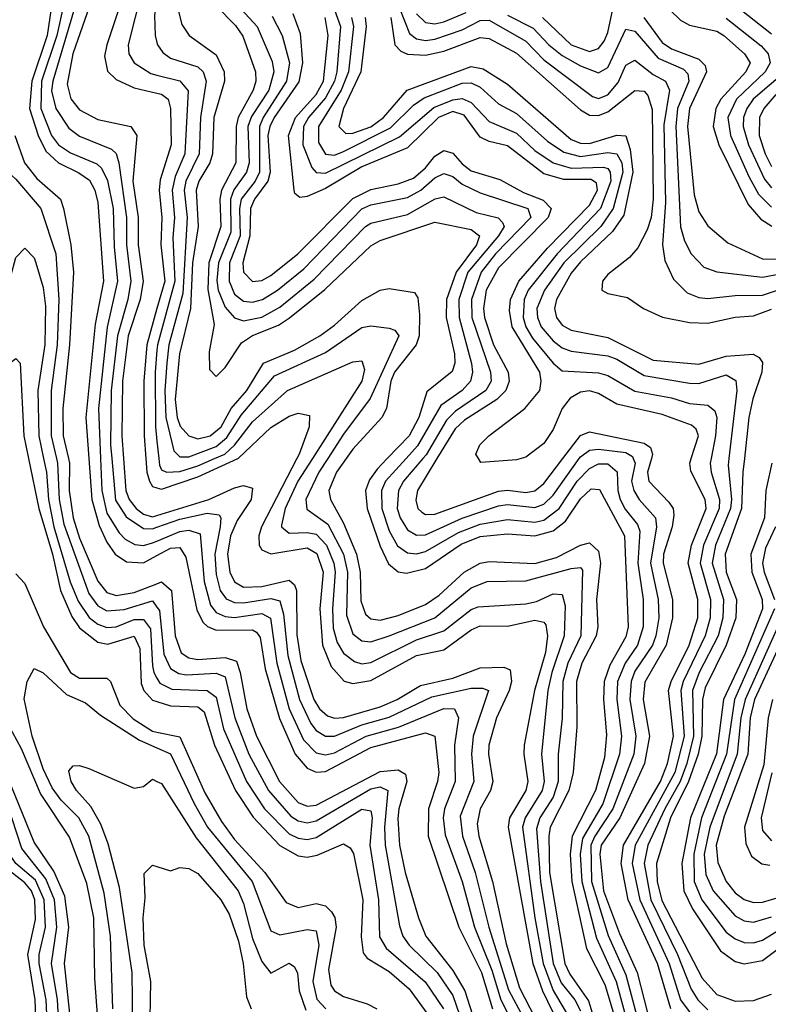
# Model space of a CAD drawing. Header units: inches. Extents: x 501365 to 657855, y 482276 to 547543.
# Tile 670 of 957: x 589698 to 591343, y 528800 to 530965. Entities that reach past the tile are written whole.
import ezdxf

# ---------------------------------------------------------------- set-up
doc = ezdxf.new("R2010")
doc.units = ezdxf.units.IN
doc.header["$MEASUREMENT"] = 0
for name, color, linetype in [('A5582', 7, 'Continuous'), ('A5583', 7, 'Continuous'), ('A5592', 7, 'Continuous'), ('A5593', 7, 'Continuous')]:
    doc.layers.add(name, color=color, linetype=linetype)

msp = doc.modelspace()

# ---------------------------------------------------------------- linework, layer by layer
at = {"layer": 'A5582', "color": 5}
for points, elevation in [([(589760.1, 528730), (589756.8, 528810), (589741.4, 528890), (589741.1, 528910), (589755, 528970), (589752.4, 529030), (589732.9, 529072.9), (589690.2, 529110), (589675.9, 529130), (589662, 529190), (589617.4, 529297.4), (589554.8, 529414.8), (589495, 529490), (589488.5, 529510), (589490.3, 529590), (589472.7, 529830), (589466.8, 529850), (589437.1, 529890), (589444.2, 529910), (589470, 529935.5), (589486.3, 529970), (589494.3, 530000)], 2760), ([(589787.9, 528692.1), (589781.7, 528810), (589767.9, 528890), (589780.3, 528970), (589775, 529030), (589756, 529076), (589702.9, 529142.9), (589680.8, 529210), (589639.5, 529310), (589570, 529435.6), (589530.7, 529490), (589521.9, 529510), (589520.4, 529810), (589515.2, 529850), (589489.1, 529890), (589488.8, 529910), (589512.1, 529950), (589518.5, 529970), (589525.1, 530000)], 2740), ([(589819.9, 528670), (589797, 528890), (589806.2, 528970), (589797.8, 529037.8), (589773.2, 529093.2), (589730, 529156.7), (589662.5, 529322.5), (589566.2, 529490), (589551.3, 529530), (589551.1, 529610), (589558, 529690), (589556.6, 529790), (589545.3, 529850), (589527.7, 529890), (589524.6, 529910), (589546.1, 529950), (589558.4, 530000)], 2720), ([(589717.8, 530000), (589740.4, 529890), (589770.5, 529790), (589787.8, 529710), (589813.1, 529653.1), (589830, 529627.9), (589870, 529596.6), (589892.1, 529592.1), (589950, 529609.4), (589962.2, 529582.2), (589965.3, 529505.3), (589970.9, 529490), (589990, 529469.2), (590000, 529466)], 2720), ([(589750.6, 530000), (589757, 529970), (589762, 529910), (589773.5, 529850), (589809.4, 529729.4), (589826.8, 529686.8), (589850.9, 529650.9), (589870, 529636.3), (589890, 529628.8), (589910, 529630), (589950, 529646.2), (589970, 529646.1), (589985.8, 529625.8), (589990, 529544.5), (589992.8, 529530), (590000, 529517.1)], 2740), ([(589779.2, 530000), (589781.5, 529990), (589785.3, 529910), (589795.6, 529855.6), (589850, 529703.3), (589870, 529676.5), (589890, 529665.5), (589928.1, 529668.1), (589990, 529687.6), (590000, 529673.6)], 2760), ([(589805.7, 530000), (589808.1, 529990), (589807.2, 529930), (589816.1, 529870), (589830, 529825.4), (589870, 529730.4), (589890, 529705.6), (589910, 529699), (589950, 529705.6), (590000, 529725)], 2780), ([(589850.3, 530000), (589856.7, 529910), (589872.7, 529852.7), (589890, 529816.1), (589908.4, 529790), (589933.2, 529773.2), (589970, 529770.8), (590000, 529787)], 2820), ([(589876.1, 530000), (589879, 529930), (589890, 529879.9), (589917.1, 529837.1), (589930, 529823.2), (589951.2, 529811.2), (589970, 529809), (589990, 529814.6), (590000, 529818.8)], 2840), ([(589900.7, 530000), (589908.6, 529908.6), (589932.3, 529872.3), (589970, 529846.6), (589990, 529845.5), (590000, 529849.1)], 2860), ([(589926.1, 530000), (589931.2, 529930), (589938.6, 529910), (589954.5, 529890), (589970, 529877.8), (589990, 529872.1), (590000, 529875.2)], 2880), ([(589975.4, 530000), (589977.7, 529970), (589983.4, 529950), (589990, 529938.8), (590000, 529935.7)], 2920), ([(589690, 529746.7), (589710, 529725.1), (589751, 529630), (589810, 529529.5), (589830, 529517.1), (589890, 529517.3), (589897.5, 529510), (589918.1, 529458.1), (589947.6, 529427.6), (589990, 529400.4), (590000, 529398.4)], 2680), ([(589902.9, 528790), (589897.8, 528950), (589884.2, 529044.2), (589850.5, 529170), (589828.5, 529210), (589789.3, 529249.3), (589770, 529276.1), (589750, 529318.2), (589725.8, 529390), (589708.5, 529471.5), (589715, 529510), (589730, 529538.7), (589750, 529528.7), (589801.1, 529481.1), (589842.9, 529462.9), (589876.1, 529436.1), (589961.2, 529381.3), (590000, 529364)], 2660), ([(589870, 528766.9), (589863.1, 528856.9), (589861.3, 528990), (589846.1, 529066.1), (589807.9, 529167.9), (589743.8, 529263.8), (589702.1, 529362.1), (589653.9, 529450)], 2680), ([(590000, 528494.3), (589944.6, 528510), (589929.5, 528530), (589968.1, 528570), (589982.4, 528590), (589987.2, 528610), (589958.8, 528658.8), (589947.8, 528690), (589945.8, 528870), (589917.3, 529057.3), (589892.8, 529152.8), (589876.5, 529196.5), (589854.9, 529234.9), (589823.3, 529270), (589811.6, 529290), (589806.2, 529313.8), (589815.7, 529324.3), (589830, 529325.3), (589850, 529318.4), (589950, 529275.4), (589970, 529279), (589990, 529295.2), (590000, 529290.4)], 2640), ([(589734.7, 528750), (589732.6, 528810), (589716.6, 528910), (589733.1, 528986.9), (589731.4, 529030), (589724, 529050), (589710, 529067.6), (589654.7, 529110)], 2780), ([(590000, 528688.8), (589995.6, 528695.6), (589984.5, 528730), (589986.7, 528850), (589971.5, 528930), (589969.7, 528990.3), (589974.2, 529034.3), (589971.9, 529088.1), (589990, 529106), (590000, 529102.9)], 2620)]:
    msp.add_lwpolyline(points, dxfattribs=dict(at, elevation=elevation))
at = {"layer": 'A5583', "color": 5}
for points, elevation in [([(590000, 531461.6), (589987.5, 531410), (589950.2, 531090), (589889.5, 530910), (589884.8, 530884.8), (589891.4, 530851.4), (589910, 530833.6), (589950, 530815.1), (590000, 530803.4)], 2920), ([(590000, 531225.5), (589982.2, 531090), (589936.7, 530910), (589938.1, 530890), (589950.1, 530870), (589986.7, 530846.7), (590000, 530843.3)], 2940), ([(589810.8, 531070), (589779.8, 530930), (589746.3, 530830), (589744.6, 530770), (589768.4, 530710), (589783.8, 530690), (589810, 530672), (589867.9, 530647.9), (589878.3, 530638.3), (589891.4, 530611.4), (589903.8, 530550), (589905.7, 530465.7), (589913.3, 530390), (589890.8, 530289.2), (589871.5, 530110), (589876.1, 530000)], 2840), ([(589770.6, 531010), (589758.4, 530930), (589725.2, 530830), (589719.7, 530770), (589738.9, 530710), (589756, 530676), (589783.6, 530650), (589828.5, 530628.5), (589852, 530612), (589863.7, 530590), (589870, 530563.2), (589882.3, 530390), (589864.3, 530295.7), (589843.9, 530090), (589850.3, 530000)], 2820), ([(589856.8, 531010), (589814.8, 530890), (589802.9, 530822.9), (589810.6, 530790.6), (589830, 530766.9), (589870, 530745.5), (589942.6, 530730), (589955.6, 530710), (589946.6, 530610), (589958.9, 530530), (589958.5, 530470), (589969.6, 530390), (589962.9, 530350), (589936.4, 530270), (589924.3, 530170), (589922.4, 530050), (589926.1, 530000)], 2880), ([(590000, 531015.4), (589994.4, 530974.4), (589996.2, 530930), (590000, 530914.9)], 2960), ([(589819, 530990), (589771.1, 530830), (589768.6, 530808.6), (589777.6, 530770), (589806.4, 530726.4), (589830, 530708.6), (589900.2, 530680.2), (589910.4, 530670.4), (589916.5, 530650), (589933.3, 530530), (589932.9, 530470), (589942.8, 530390), (589936.1, 530350), (589913.2, 530270), (589899, 530150), (589898, 530030), (589900.7, 530000)], 2860), ([(589687.9, 530710), (589708.7, 530650), (589736.1, 530616.1), (589787.7, 530570), (589794.3, 530550), (589810.7, 530470), (589816.4, 530410), (589807.5, 530250), (589793.4, 530110), (589794, 530050), (589805.7, 530000)], 2780), ([(589494.3, 530000), (589504, 530036), (589519.8, 530130), (589572.4, 530227.6), (589636.3, 530423.7), (589647.6, 530490), (589638.3, 530570), (589637.8, 530622.2), (589640.8, 530639.2), (589649, 530651), (589690, 530614), (589745, 530550), (589777.5, 530450), (589784.6, 530350), (589780.8, 530250), (589767.8, 530150), (589767.7, 530050), (589779.2, 530000)], 2760), ([(589525.1, 530000), (589550, 530112.2), (589602.8, 530210), (589679.2, 530400.8), (589690, 530442), (589710, 530462.8), (589730, 530441.1), (589734.1, 530430), (589750, 530375.8), (589754.9, 530334.9), (589753.5, 530250), (589738.1, 530150), (589740.1, 530050), (589750.6, 530000)], 2740), ([(590000, 530330), (589977.4, 530250), (589971.3, 530170), (589971.6, 530050), (589975.4, 530000)], 2920), ([(589558.4, 530000), (589570, 530047.1), (589588.3, 530091.7), (589670, 530205.4), (589690, 530219.7), (589699.3, 530210), (589707.5, 530050), (589717.8, 530000)], 2720), ([(590000, 530238.7), (589995.9, 530190), (589996.9, 530070), (590000, 530038.3)], 2940)]:
    msp.add_lwpolyline(points, dxfattribs=dict(at, elevation=elevation))
at = {"layer": 'A5592', "color": 5}
for points, elevation in [([(590000, 529935.7), (590010, 529932.6), (590090, 529960.1), (590177.3, 530000)], 2920), ([(590003.7, 530000), (590005.2, 529985.2), (590010, 529975.5), (590020.9, 529970), (590050, 529971.4), (590090, 529983.8), (590126.3, 530000)], 2940), ([(590307.2, 530000), (590229.9, 529850), (590223.9, 529830), (590224.3, 529810), (590230, 529799.4), (590250, 529790.9), (590330, 529803.5), (590351.3, 529791.3), (590365.3, 529750), (590357.8, 529670), (590363.6, 529590), (590382.8, 529542.8), (590411, 529511), (590430, 529505.6), (590470, 529511.9), (590570, 529567.3), (590630, 529579.6), (590690, 529623.2), (590710, 529632.2), (590770, 529631.8), (590830, 529644.6), (590850, 529640.5), (590854.5, 529634.5), (590857.8, 529610), (590853.6, 529573.6), (590828.9, 529490), (590806.7, 529370), (590805.5, 529350), (590814.4, 529290), (590810.2, 529270), (590774.2, 529210), (590771.3, 529190), (590825.9, 528890), (590847.1, 528830), (590880.3, 528760.3)], 2920), ([(590341.5, 530000), (590309.6, 529950), (590281.3, 529890), (590273.3, 529853.3), (590273.8, 529850), (590290, 529836.3), (590330, 529837.8), (590350, 529833.9), (590372, 529810), (590388.5, 529770), (590391.7, 529750), (590385.2, 529670), (590387.3, 529627.3), (590395.6, 529595.6), (590410, 529572), (590433.8, 529553.8), (590450, 529548.9), (590470, 529551.6), (590570, 529601.7), (590630, 529621), (590690, 529668.2), (590705.8, 529674.2), (590810, 529680.7), (590833.9, 529686.1), (590870, 529702.4), (590890, 529701.3), (590896.5, 529676.5), (590894.4, 529610), (590867.1, 529530), (590858.8, 529490), (590844.5, 529350), (590850.2, 529290), (590846.2, 529270), (590808.5, 529210), (590803.2, 529190), (590829.9, 528990.1), (590848, 528890), (590870, 528830.8), (590906.5, 528770)], 2940), ([(590375.2, 530000), (590355.8, 529970), (590326.9, 529910), (590329, 529889), (590375.6, 529855.6), (590410, 529790), (590418.2, 529750), (590416.1, 529656.1), (590430, 529614.5), (590450, 529599.1), (590470, 529597.3), (590510, 529610.4), (590610, 529650), (590690, 529715.7), (590725, 529730), (590810, 529731), (590910, 529758.1), (590930, 529760.8), (590934.5, 529754.5), (590931.2, 529610), (590902.7, 529550), (590891.2, 529510), (590890, 529429.5), (590880.9, 529350), (590881.6, 529290), (590870, 529255.3), (590841.3, 529210), (590833.7, 529186.3), (590842.2, 529070), (590870.6, 528890), (590887.7, 528847.7), (590917.6, 528810), (590930, 528785.9)], 2960), ([(590415.2, 530000), (590394, 529970), (590377.3, 529930), (590381.1, 529910), (590410, 529857.9), (590438.1, 529790), (590446.1, 529750), (590447.6, 529687.6), (590458.2, 529658.2), (590470, 529647.4), (590490, 529644.7), (590530, 529655.1), (590590, 529679.5), (590620.1, 529699.9), (590674.4, 529750), (590710, 529770.4), (590730, 529773.6), (590830, 529769.5), (590877.5, 529782.4), (590930, 529809.7), (590950, 529814.8), (590970, 529796.7), (590973.9, 529770), (590965.5, 529690), (590968.5, 529630), (590964.8, 529610), (590932.9, 529550), (590921.2, 529510), (590922.4, 529410), (590914.4, 529310), (590904.8, 529270), (590864, 529190), (590860.4, 529170), (590862.5, 529090), (590895.9, 528890), (590906.6, 528866.6), (590947.8, 528807.7), (590977.8, 528710)], 2980), ([(590505.9, 530000), (590483.4, 529976.6), (590466.7, 529953.3), (590458.3, 529930), (590461.8, 529890), (590490, 529807.6), (590508.5, 529768.5), (590530, 529751.1), (590548, 529748), (590590, 529758.2), (590668.1, 529811.9), (590710, 529828.4), (590770, 529834.4), (590830, 529829.9), (590870, 529841.2), (590897.3, 529862.7), (590930, 529911.8), (590953.7, 529933.7), (590972.2, 529932.2), (591026.9, 529830), (591035, 529630), (591030, 529608), (590994.4, 529545.6), (590982, 529510), (590980.6, 529470), (590987.1, 529392.9), (590983.1, 529343.1), (590963.1, 529270), (590912.2, 529170), (590907.4, 529130), (590911, 529070), (590943.2, 528923.2), (590983.8, 528843.8), (591024.3, 528710)], 3020), ([(590547.1, 530000), (590502, 529950), (590493.4, 529930), (590493.8, 529890), (590510, 529841.5), (590528.3, 529808.3), (590550, 529793.1), (590570, 529790.8), (590590, 529795.6), (590662.5, 529837.5), (590710, 529855.5), (590770, 529866.2), (590830, 529860.4), (590850, 529864.7), (590883.5, 529890), (590922.9, 529950), (590950, 529978.4), (590970, 529988.2), (590990, 529988.2), (591010.6, 529970.6), (591012, 529930), (591017.3, 529910), (591028.5, 529888.5), (591055.2, 529855.2), (591060.3, 529840.3), (591055.9, 529770), (591068, 529690), (591068.2, 529630), (591055.3, 529590), (591028.4, 529550), (591011.8, 529510), (591009.9, 529470), (591020, 529390), (591016.2, 529350), (590979, 529241), (590935, 529165), (590929.7, 529130), (590933, 529070), (590965.8, 528945.7), (591008.4, 528850), (591043.3, 528723.3)], 3040), ([(590584.2, 530000), (590541.2, 529950), (590530.2, 529930), (590527.8, 529890), (590534, 529870), (590550, 529843.7), (590570, 529831.7), (590590, 529832.2), (590670, 529869.2), (590750, 529896.2), (590770, 529898.7), (590830, 529892.3), (590850, 529899.9), (590870, 529919.7), (590927.1, 530000)], 3060), ([(590614.8, 530000), (590572, 529930), (590568.6, 529908.6), (590573.2, 529890), (590582, 529882), (590590, 529876.9), (590610, 529877.6), (590750, 529928), (590770, 529930.3), (590810, 529925.6), (590830, 529928.9), (590850, 529944.9), (590891.7, 530000)], 3080), ([(590799.6, 530000), (590790, 529997.4), (590711.7, 529991.7), (590706.5, 530000)], 3120), ([(591046.3, 530000), (591050.2, 529990), (591042.2, 529950), (591047.1, 529930), (591058.9, 529910), (591094.8, 529870), (591097.2, 529850), (591083.8, 529770), (591101.1, 529690), (591102.4, 529650), (591096, 529610), (591088.2, 529590), (591050, 529532.4), (591041.4, 529510), (591038.9, 529470), (591052.2, 529390), (591047.7, 529350), (591001.6, 529230), (590961.7, 529170), (590953.2, 529150), (590954.8, 529070), (590991.3, 528951.3), (591030, 528864.8), (591065.6, 528730)], 3060), ([(591086, 530000), (591077.4, 529970), (591080.3, 529950), (591124.2, 529904.2), (591133.5, 529890), (591135.6, 529875.6), (591131.8, 529850), (591112.4, 529790), (591111.6, 529770), (591132.4, 529690), (591132.7, 529650), (591118.6, 529590), (591071.3, 529508.7), (591068.1, 529470), (591081.8, 529390), (591071, 529330), (591016.7, 529210), (590976, 529150), (590973, 529130), (590980.9, 529050), (591015.7, 528955.7), (591054.9, 528870), (591085.6, 528750)], 3080), ([(591128.6, 528790), (591099.4, 528890), (591034.9, 529030), (591019.8, 529110), (591025, 529150), (591105.9, 529290), (591121.1, 529330), (591134.8, 529390), (591123.8, 529490), (591129.2, 529510), (591169.2, 529590), (591188.2, 529650), (591188, 529690), (591166.7, 529770), (591173.8, 529810), (591206.3, 529890), (591204.4, 529910), (591172.6, 529972.6), (591170.5, 529990), (591173.7, 530000)], 3120), ([(591217.4, 530000), (591215.5, 529990), (591217.2, 529970), (591235.7, 529910), (591234.8, 529890), (591200.8, 529810), (591193.2, 529770), (591215.7, 529690), (591215.4, 529650), (591204.1, 529610), (591155.6, 529510), (591150.4, 529490), (591157.9, 529390), (591137.5, 529310), (591050.6, 529150), (591044, 529110), (591060.8, 529030), (591125, 528890), (591149.8, 528809.8), (591190, 528755.5)], 3140), ([(591256.1, 530000), (591254.4, 529985.6), (591261.9, 529910), (591259.8, 529890), (591227, 529810), (591219.8, 529770), (591244.2, 529690), (591243.1, 529650), (591232.4, 529610), (591190.7, 529530), (591176.6, 529490), (591178.2, 529390), (591163.9, 529330), (591149.4, 529290), (591115.4, 529230), (591077.9, 529150), (591069.8, 529110), (591084.6, 529030), (591143.5, 528910), (591173.3, 528833.3), (591188.1, 528810), (591210, 528788)], 3160), ([(591290.4, 530000), (591287.1, 529970), (591283.8, 529890), (591248, 529790), (591250.6, 529750), (591272.7, 529690), (591271.5, 529650), (591250.1, 529589.9), (591203.9, 529496.1), (591198.5, 529470), (591197.2, 529390), (591188.7, 529350), (591167.4, 529290), (591127.9, 529210), (591097.5, 529110), (591098.9, 529070), (591108.6, 529028.6), (591197.8, 528857.8), (591230, 528821.8), (591270, 528806.8), (591310, 528808.7), (591350, 528822.8)], 3180), ([(591350.7, 529990), (591337.5, 529930), (591334.6, 529870), (591304.6, 529790), (591306.5, 529750), (591329.3, 529690), (591329.9, 529670), (591291, 529570), (591244.6, 529470), (591228.9, 529351.1), (591171.9, 529210), (591153.2, 529110), (591157.5, 529050), (591176.1, 529010), (591237.7, 528917.7), (591270, 528894.1), (591290, 528889.4), (591330, 528896.3), (591406.1, 528953.9)], 3220), ([(590000, 529875.2), (590113.5, 529910), (590170, 529935.4), (590190, 529940.7), (590210, 529934.8), (590207, 529910), (590176, 529864), (590161.7, 529830), (590154.7, 529790), (590160.1, 529750), (590170, 529729.2), (590190, 529717.3), (590230, 529718.7), (590290, 529732.7), (590302.3, 529722.3), (590306.6, 529710), (590307.3, 529612.7), (590315.8, 529555.8), (590344.7, 529470), (590357.3, 529450), (590374.7, 529434.7), (590390, 529429), (590410, 529430.6), (590490, 529454.4), (590527.7, 529470), (590579, 529501), (590650, 529517.5), (590710, 529539.9), (590761.7, 529541.7), (590775.6, 529535.6), (590778.9, 529510), (590773.6, 529490), (590745.9, 529430), (590729.3, 529370), (590728.2, 529350), (590737.7, 529290), (590732.5, 529270), (590709.8, 529230), (590703.2, 529196.8), (590707.1, 529170), (590736.9, 529070), (590766.7, 528933.3), (590796.6, 528836.6), (590830.8, 528770)], 2880), ([(590000, 529849.1), (590050, 529867), (590110, 529880), (590136.2, 529876.1), (590140.3, 529870), (590138.6, 529850), (590127, 529790), (590130, 529745.4), (590139.1, 529710), (590151.9, 529691.9), (590170, 529683.8), (590190, 529682.6), (590250, 529692.5), (590270, 529687), (590277.6, 529657.6), (590287.1, 529567.1), (590313.1, 529470), (590337.9, 529417.9), (590350, 529402.2), (590370, 529390), (590390, 529389.5), (590450, 529414.8), (590510, 529431.2), (590603.7, 529476.3), (590690, 529495.5), (590715.1, 529495.1), (590728.5, 529490), (590694.7, 529390), (590690.8, 529350), (590695.9, 529290), (590666.2, 529213.8), (590671.3, 529170), (590699, 529090), (590728.6, 528970), (590772.3, 528832.3), (590816.1, 528750)], 2860), ([(590000, 529818.8), (590050, 529839.7), (590070, 529842.6), (590094.5, 529834.5), (590103.9, 529730), (590117.5, 529677.6), (590130, 529661.9), (590150, 529652.6), (590170.6, 529650.6), (590230, 529659.4), (590249.2, 529649.2), (590263.1, 529550), (590290.6, 529450), (590321.8, 529381.8), (590350, 529352.9), (590370, 529348.9), (590390, 529352.9), (590459.2, 529390), (590530.8, 529409.2), (590630, 529450.9), (590653.5, 529450), (590662.6, 529430), (590653.6, 529370), (590655.2, 529290), (590631.5, 529230), (590628.5, 529210), (590632.8, 529172.8), (590670.2, 529070.2), (590697.1, 528970), (590735.3, 528875.3), (590755.3, 528810), (590796.6, 528730)], 2840), ([(591358.7, 529850), (591336.9, 529803.1), (591330.4, 529770), (591333.7, 529750), (591356.6, 529690)], 3240), ([(590000, 529787), (590030, 529803.2), (590050, 529804.4), (590063.1, 529783.1), (590087.4, 529667.4), (590100.7, 529640.7), (590110.6, 529630.6), (590130, 529623), (590210, 529623.7), (590218.4, 529618.4), (590226.8, 529606.8), (590237.4, 529537.4), (590268.9, 529428.9), (590303.8, 529350), (590330, 529319.1), (590350, 529310.6), (590370, 529311.8), (590470, 529364.6), (590590, 529397.4), (590610, 529390), (590618.8, 529310), (590616.5, 529290), (590596.2, 529230), (590595.6, 529170), (590662.9, 528970), (590713, 528870), (590737.3, 528790)], 2820), ([(590000, 529725), (590010, 529728.9), (590031.6, 529710), (590039.6, 529610), (590053.3, 529573.3), (590070, 529562.3), (590090, 529558.2), (590150, 529562.9), (590174.5, 529554.5), (590183, 529530), (590197.6, 529450), (590218.7, 529390), (590268.8, 529290), (590310, 529243.6), (590330, 529235.9), (590350, 529238), (590490, 529311.8), (590530, 529315.6), (590546.1, 529306.1), (590549, 529290), (590530.9, 529230), (590528.8, 529208.8), (590532.7, 529150), (590545.1, 529090), (590574.1, 528990), (590590.7, 528950), (590650, 528874.6), (590676.1, 528830), (590720.9, 528690)], 2780), ([(590000, 529673.6), (590005.7, 529665.7), (590015.2, 529570), (590030, 529538.6), (590047.8, 529527.8), (590064.7, 529524.7), (590130, 529528.3), (590150, 529520.1), (590170.8, 529430), (590202, 529350), (590245.1, 529270), (590293.8, 529213.8), (590310, 529203.6), (590330, 529199.5), (590350, 529203.5), (590470, 529273.7), (590490, 529278.7), (590506.9, 529270), (590500.1, 529190), (590501.2, 529150), (590532.4, 528972.4), (590540.2, 528950), (590553.6, 528930), (590615.2, 528870), (590650, 528819.5), (590694.4, 528690)], 2760), ([(591356.3, 529670), (591268.8, 529470), (591251.2, 529350), (591196.4, 529210), (591179.6, 529130), (591180.2, 529070), (591197.1, 529030), (591250, 528959), (591270, 528943.8), (591290, 528936.3), (591310, 528935.3), (591330, 528941.3), (591390, 528978.8)], 3240), ([(591381, 529670), (591291.8, 529470), (591282.2, 529430), (591274.6, 529350), (591214.4, 529190), (591202.2, 529130), (591205.3, 529085.3), (591221.8, 529050), (591270, 528994.4), (591290, 528983.9), (591310, 528980.7), (591350, 528992.7)], 3260), ([(591404.5, 529670), (591312.8, 529470), (591303, 529430), (591297.8, 529350), (591246.2, 529213.8), (591228.4, 529150), (591231.9, 529111.9), (591250, 529070), (591270, 529045.2), (591290, 529030.5), (591310, 529024.2), (591330, 529024.9), (591370, 529036.2)], 3280), ([(590000, 529517.1), (590006.2, 529506.2), (590032.7, 529492.7), (590110, 529489.8), (590130, 529475.7), (590145.9, 529405.9), (590196.3, 529290), (590236.4, 529230), (590290, 529175), (590310, 529165.3), (590330, 529162.5), (590350, 529166.7), (590450, 529229.2), (590470, 529225.6), (590472.7, 529210), (590467.6, 529150), (590486.3, 529030), (590488.9, 528948.9), (590503.6, 528923.6), (590589.2, 528849.3), (590629.1, 528790)], 2740), ([(590000, 529466), (590030, 529456.3), (590090, 529454.4), (590103.4, 529443.4), (590126.6, 529370), (590172.6, 529270), (590211.5, 529211.5), (590270, 529149.2), (590310, 529126.5), (590330, 529123.6), (590351.9, 529128.1), (590410, 529153.2), (590424.5, 529144.5), (590431.5, 529131.5), (590452.1, 529030), (590448.3, 528948.3), (590453.1, 528913.1), (590462, 528902), (590510, 528872), (590554.1, 528834.1), (590604.3, 528764.3)], 2720), ([(591351.8, 529470), (591342.5, 529430), (591333.2, 529326.8), (591290.9, 529190), (591293.7, 529153.7), (591306.2, 529126.2), (591328.7, 529108.7), (591346.4, 529106.4)], 3320), ([(590000, 529398.4), (590050, 529388.3), (590105.4, 529265.4), (590141.9, 529201.9), (590170, 529162.9), (590236.9, 529090), (590284, 529024), (590310, 529013.1), (590350, 529021.8), (590370, 529016.4), (590383.3, 529003.3), (590390.9, 528990.9), (590393.6, 528970), (590376.9, 528876.9), (590382.2, 528842.2), (590390, 528830), (590410, 528817.4), (590461.6, 528801.6), (590482.8, 528790)], 2680), ([(590000, 529364), (590030, 529350.6), (590081.4, 529241.4), (590111, 529190), (590209, 529070), (590250, 528961.8), (590270, 528952.7), (590330, 528964.7), (590350, 528961.5), (590355.5, 528930), (590342.3, 528850), (590351.4, 528811.4), (590370.8, 528790)], 2660), ([(590000, 529290.4), (590010, 529285.5), (590085.9, 529165.9), (590178.4, 529050), (590190, 529022), (590210, 528945), (590230, 528894.3), (590250, 528868.8), (590290, 528890.5), (590302.4, 528882.4), (590308.4, 528868.4), (590312.3, 528830), (590327.1, 528787.1)], 2640), ([(591350.9, 529309.1), (591327.1, 529210), (591330, 529182.6), (591350, 529159.9)], 3340), ([(590000, 529102.9), (590030, 529093.7), (590050, 529100.9), (590070, 529098.9), (590090, 529087.6), (590140.4, 529030), (590158.4, 528998.4), (590179.1, 528939.1), (590189.2, 528890), (590196.6, 528816.6), (590207.2, 528790)], 2620)]:
    msp.add_lwpolyline(points, dxfattribs=dict(at, elevation=elevation))
at = {"layer": 'A5593', "color": 5}
for points, elevation in [([(590367.1, 531050), (590403.3, 530950), (590395.3, 530850), (590390, 530830), (590370, 530793.3), (590332.8, 530750), (590322.1, 530730), (590320.6, 530690), (590339.8, 530639.8), (590350, 530629.3), (590370, 530627.8), (590532.6, 530707.4), (590607.9, 530772.1), (590650, 530788.9), (590670, 530791.8), (590690, 530783.1), (590730, 530741.3), (590790, 530715.7), (590830, 530677), (590870, 530650.2), (590910, 530638.5), (590981, 530641), (590990, 530638.1), (590995.8, 530630), (590996.7, 530610), (590974.1, 530550), (590878.8, 530450), (590815.6, 530370), (590806.9, 530350), (590804.2, 530310), (590809.9, 530290), (590824.8, 530264.8), (590870, 530210.1), (590890, 530192.7), (590970, 530188.3), (590990, 530182.4), (591050, 530148.3), (591130, 530133.7), (591170, 530121.2), (591210, 530117.4), (591225.3, 530105.3), (591229.5, 530090), (591227.1, 530050), (591217.4, 530000)], 3140), ([(590150, 531026.6), (590219.8, 530950), (590252.9, 530872.9), (590257, 530850), (590245.5, 530810), (590207.6, 530752.4), (590199.9, 530730), (590202.1, 530650), (590196.7, 530630), (590168.8, 530591.2), (590161.1, 530570), (590162.1, 530497.9), (590135.2, 530430), (590131.4, 530391.4), (590134.1, 530370), (590150, 530332.6), (590170, 530309.4), (590190, 530302.5), (590230, 530311.1), (590270, 530332.9), (590345.3, 530394.7), (590458.3, 530510), (590470, 530517.3), (590550, 530536.8), (590611.3, 530571.3), (590630, 530575.1), (590701.1, 530541.1), (590749.6, 530529.6), (590759.1, 530519.1), (590762.3, 530510), (590750, 530490), (590682.9, 530410), (590663.1, 530350), (590663.8, 530310), (590690.9, 530209.1), (590693.1, 530190), (590688.5, 530170), (590670.4, 530150), (590623.2, 530116.8), (590572.2, 530027.8), (590547.1, 530000)], 3040), ([(590040.6, 531010), (590054.5, 530954.5), (590070.9, 530930), (590130, 530887.7), (590147.6, 530850), (590148, 530830), (590125.1, 530750), (590121.6, 530670), (590115.9, 530650), (590091.6, 530610), (590086.3, 530590), (590090.5, 530510), (590077.7, 530430), (590073.9, 530330), (590049.1, 530230), (590040.1, 530130), (590044, 530090), (590051.2, 530071.2), (590070, 530050), (590090, 530043.5), (590116.6, 530050), (590141.2, 530070), (590163, 530110), (590197.3, 530150), (590234, 530210), (590301.7, 530238.3), (590357.8, 530270), (590390, 530293), (590450, 530347.6), (590490, 530370.4), (590510, 530373.8), (590565.5, 530365.5), (590573, 530353.1), (590576.7, 530316.7), (590575.8, 530270), (590569.6, 530250.4), (590521.5, 530190), (590513.4, 530170), (590504, 530110), (590494.2, 530090), (590430, 530020.9), (590415.2, 530000)], 2980), ([(590846.6, 530970), (590909.9, 530909.9), (590950, 530895.3), (590970, 530901.6), (590982.1, 530917.9), (590990, 530936.6), (591006.7, 531013.3)], 3280), ([(590130, 530995.2), (590172.1, 530952.1), (590188.5, 530928.5), (590216.4, 530850), (590217.3, 530830), (590210.9, 530810), (590178.4, 530750), (590174.1, 530730), (590173.3, 530650), (590141.8, 530590), (590138, 530570), (590140.3, 530510), (590114, 530430), (590111.5, 530371.5), (590125.5, 530294.5), (590114.5, 530234.5), (590115.6, 530195.6), (590130, 530180.7), (590150, 530200.4), (590185.3, 530254.7), (590209.7, 530270.3), (590266.8, 530293.2), (590290.8, 530309.2), (590368.5, 530371.5), (590470, 530467.9), (590490, 530479.5), (590610, 530519.6), (590690, 530503.3), (590708.2, 530490), (590702.2, 530470), (590657, 530410), (590636.1, 530350), (590635.1, 530310), (590653.7, 530230), (590654.2, 530210), (590648.5, 530191.5), (590593.1, 530146.9), (590575.2, 530090), (590554.2, 530050), (590505.9, 530000)], 3020), ([(590298.2, 530978.2), (590314.7, 530934.7), (590319.6, 530870), (590311.9, 530828.1), (590257.2, 530750), (590247.7, 530730), (590243.6, 530710), (590248.9, 530630), (590243.3, 530610), (590213.9, 530570), (590205.6, 530550), (590203.8, 530490), (590188.4, 530430), (590190, 530410), (590210, 530389.6), (590230, 530391.3), (590250, 530402.3), (590309.4, 530450), (590430, 530571.8), (590470, 530591.3), (590530, 530603.8), (590563.2, 530616.8), (590590, 530639), (590610, 530664.9), (590630, 530677), (590650, 530671.4), (590670, 530647.8), (590690, 530632.9), (590753.4, 530613.4), (590804.8, 530584.8), (590848.4, 530568.4), (590865.8, 530550), (590859.4, 530530), (590750, 530419.6), (590723, 530370), (590716.9, 530330), (590719.3, 530310), (590739.2, 530250), (590771.1, 530190), (590773.7, 530170), (590766.3, 530150), (590746.7, 530130), (590675.5, 530084.5), (590654.8, 530065.2), (590614.8, 530000)], 3080), ([(590532.9, 530990), (590554.8, 530934.8), (590570, 530923.1), (590590, 530919.4), (590610, 530921.8), (590670, 530942.8), (590710, 530963.4), (590730, 530963.6), (590810, 530917.9), (590850, 530876.3), (590956.3, 530796.3), (590970, 530791.7), (590990, 530799.4), (591013.1, 530826.9), (591030, 530865), (591050, 530876.1), (591090, 530844.7), (591117.1, 530830), (591125.7, 530810), (591113.4, 530733.5), (591117.2, 530562.8), (591110.3, 530470), (591115.8, 530435.8), (591134.6, 530394.6), (591164.7, 530364.7), (591190, 530353.8), (591210, 530351.6), (591270, 530358.6), (591330, 530359.4), (591390, 530378.7)], 3240), ([(590570, 530977.8), (590590, 530959), (590610, 530956.1), (590630, 530960.4), (590679, 530981)], 3260), ([(591126.8, 530986.8), (591150, 530963.6), (591170, 530953.1), (591230, 530939.4), (591245.1, 530930), (591290.9, 530890), (591302.9, 530870), (591293.7, 530850), (591238.5, 530790), (591227.4, 530770), (591221.5, 530730), (591234, 530690), (591298.7, 530558.7), (591326.5, 530526.5), (591350.8, 530510.8)], 3320), ([(591273.6, 530993.6), (591350, 530933.9)], 3360), ([(590252.8, 530972.8), (590275.3, 530930), (590291.3, 530870), (590284.8, 530830), (590233.2, 530750), (590224.8, 530730), (590225.3, 530630), (590215.5, 530610), (590185.2, 530570), (590181.4, 530550), (590182.5, 530490), (590159.6, 530430), (590158.7, 530390), (590170, 530361.8), (590190, 530346), (590210, 530344.1), (590232, 530350), (590264.5, 530370), (590322.7, 530417.3), (590450, 530549.4), (590470, 530557.7), (590550, 530573.9), (590579.2, 530590), (590610, 530617.4), (590630, 530626.9), (590650, 530620.2), (590670, 530603.6), (590710, 530584.3), (590814.7, 530550), (590820.9, 530530), (590743.7, 530450), (590711.9, 530410), (590690.7, 530350), (590691.9, 530310), (590732.8, 530190), (590733.8, 530170), (590722.4, 530150), (590656, 530104), (590635.8, 530084.2), (590591.5, 530008.5), (590584.2, 530000)], 3060), ([(590706.5, 530000), (590700.3, 530010), (590708.9, 530030), (590728.9, 530050), (590808, 530110), (590840.7, 530150), (590844, 530170), (590840.7, 530190), (590780.5, 530290), (590774.5, 530325.5), (590776.8, 530350), (590794.6, 530390), (590857.7, 530462.3), (590950, 530557.1), (590967.8, 530590), (590965.8, 530605.8), (590953.7, 530613.7), (590893.4, 530613.4), (590850, 530626.3), (590770, 530687.8), (590730, 530696.9), (590710, 530707), (590674.9, 530754.9), (590650, 530763.1), (590618.1, 530750), (590550, 530683.4), (590450, 530641.7), (590370, 530593.5), (590330, 530576.3), (590314, 530574), (590302.9, 530582.9), (590301.2, 530590), (590289, 530710), (590304.6, 530750), (590350, 530800.6), (590365.5, 530830), (590376.2, 530930), (590369.2, 530970)], 3120), ([(590427.5, 530970), (590431.3, 530950), (590420.5, 530850), (590404.6, 530810), (590354.5, 530730), (590354.9, 530694.9), (590370, 530668.9), (590390, 530667.2), (590410, 530674.8), (590512.9, 530727.1), (590563.1, 530776.9), (590586.6, 530793.4), (590670, 530825), (590690, 530826), (590710, 530816.9), (590750, 530779.8), (590790, 530758.9), (590857.7, 530697.7), (590893.8, 530673.8), (590930, 530664.4), (590990, 530673.2), (591010, 530669.8), (591021, 530650), (591023.6, 530630), (591002.1, 530550), (590975.2, 530510), (590894, 530430), (590851.5, 530370), (590834.7, 530330), (590836.2, 530310), (590844.1, 530290), (590870, 530258.7), (590890, 530243.7), (590910, 530236.3), (590990, 530225.6), (591010, 530218.4), (591070, 530182.5), (591170, 530165.8), (591190, 530165.2), (591250, 530183.9), (591271.5, 530171.5), (591273.7, 530150), (591256.1, 530000)], 3160), ([(590457.1, 530970), (590459.5, 530950), (590447.9, 530850), (590409.4, 530770), (590399.3, 530730), (590414.6, 530714.6), (590430, 530715.4), (590470, 530729.3), (590497.2, 530750), (590549.7, 530810.3), (590690, 530861.7), (590716.7, 530856.7), (590770, 530822.8), (590910, 530701.3), (590930, 530693.7), (590950, 530692.6), (591010, 530710.9), (591029.6, 530709.6), (591039.4, 530679.4), (591045.3, 530630), (591025.2, 530534.8), (591000.8, 530499.2), (590930, 530432.2), (590910, 530407.4), (590877.8, 530350), (590873.3, 530330), (590877.3, 530310), (590890, 530293.5), (590910, 530282.1), (590990, 530266.5), (591090, 530216.7), (591190, 530207.7), (591250, 530225.1), (591309.8, 530229.8), (591322.5, 530222.5), (591330, 530211), (591328.7, 530190), (591308.6, 530131.4), (591300.4, 530090), (591290.4, 530000)], 3180), ([(590513.7, 530970), (590522.1, 530910), (590535.5, 530895.5), (590550, 530889.1), (590590, 530886.8), (590630, 530895.8), (590710, 530926), (590730, 530923.3), (590790, 530891.6), (590930, 530766.9), (590950, 530755.1), (590970, 530754.6), (590990, 530762.7), (591050, 530809.2), (591070, 530808), (591078.2, 530798.2), (591087.8, 530767.8), (591090, 530570), (591085.3, 530530), (591077, 530503), (591056.5, 530463.5), (591037.9, 530442.1), (590990, 530404.9), (590978.9, 530390), (590977.4, 530370), (590990, 530362.7), (591033.8, 530353.8), (591068.8, 530330), (591110.6, 530310.6), (591170, 530299.2), (591210, 530298), (591270, 530311), (591310, 530313.5), (591350, 530328.7)], 3220), ([(590770, 530974.8), (590826.6, 530946.6), (590860.4, 530910), (590890, 530885.9), (590930, 530863.2), (590970, 530847.8), (590990, 530859.7), (591030, 530944.3), (591050, 530939.4), (591100.6, 530880.6), (591156.2, 530856.1), (591166.2, 530846.2), (591168.6, 530830), (591143.3, 530770), (591139.4, 530730), (591149.7, 530509.7), (591158.4, 530478.4), (591173.2, 530450), (591200.9, 530420.9), (591230, 530410.8), (591330, 530398.8), (591415.3, 530415.3)], 3260), ([(591069.4, 530969.4), (591110, 530914.9), (591130, 530900.9), (591190, 530878.1), (591204.3, 530864.3), (591207.4, 530850), (591170, 530770), (591165.4, 530730), (591180.1, 530579.9), (591190, 530542.5), (591210, 530511.9), (591254.2, 530474.2), (591330, 530438.8), (591370, 530438.2)], 3280), ([(591250, 530968.6), (591327.5, 530907.5), (591342.3, 530890), (591346.9, 530870), (591335.6, 530850), (591272.7, 530790), (591254, 530750), (591260, 530710), (591299.9, 530619.9), (591321.6, 530581.6), (591350, 530552.4)], 3340), ([(590000, 530914.9), (590001.2, 530910), (590012.5, 530892.5), (590030, 530880.4), (590090, 530861.1), (590101.1, 530850), (590108.3, 530830), (590095.8, 530750), (590092.4, 530670), (590063.2, 530610), (590059.6, 530590), (590066.1, 530530), (590056.9, 530363.1), (590025.8, 530250), (590021.6, 530210), (590017.5, 530150), (590019.6, 530090), (590037, 530017), (590050, 530004.1), (590070, 530003.6), (590130, 530026.2), (590153.7, 530046.3), (590184.6, 530095.4), (590258.3, 530181.7), (590370, 530233.2), (590450, 530288.3), (590470, 530291.5), (590510, 530286.6), (590522.6, 530282.6), (590531.4, 530270), (590467.9, 530132.1), (590410, 530053.7), (590375.2, 530000)], 2960), ([(591379.9, 530850), (591309.7, 530790), (591295.5, 530770), (591288.5, 530750), (591287.9, 530730), (591299.2, 530690), (591334.5, 530614.5), (591350, 530595.6)], 3360), ([(590000, 530843.3), (590050.3, 530830.3), (590068.3, 530808.3), (590060.8, 530670), (590039.7, 530620.3), (590033.3, 530590), (590038.5, 530530), (590034.9, 530485.1), (590039, 530390), (590000.9, 530250), (590000, 530238.7)], 2940), ([(590000, 530803.4), (590010, 530801.1), (590024.6, 530790), (590029.8, 530770), (590030.8, 530690), (590007, 530613), (590004.7, 530590), (590010.4, 530530), (590008.7, 530470), (590017, 530390), (590000, 530330)], 2920), ([(591359.6, 530800.4), (591332.7, 530770), (591323.3, 530750), (591323.1, 530710), (591335.6, 530670), (591350, 530642.4)], 3380), ([(590126.3, 530000), (590148.7, 530010), (590170.4, 530029.6), (590210, 530080.7), (590287, 530150), (590430, 530212.6), (590450, 530214.7), (590456, 530196), (590450, 530170), (590341.5, 530000)], 2940), ([(591173.7, 530000), (591189.8, 530049.8), (591184.5, 530064.5), (591173.8, 530073.8), (591110, 530097.2), (591010, 530119.5), (590970, 530143.2), (590950, 530148.7), (590930, 530145.9), (590907.3, 530132.7), (590889.8, 530110.2), (590870, 530064.2), (590850, 530033.4), (590810, 530002.8), (590799.6, 530000)], 3120), ([(590177.3, 530000), (590179.2, 530000.9), (590250, 530068.6), (590290, 530093.5), (590310, 530100.1), (590334.8, 530094.8), (590334.4, 530070), (590312.3, 530010), (590307.2, 530000)], 2920), ([(590891.7, 530000), (590930, 530050.5), (590950, 530059), (591070, 530033.6), (591084.4, 530024.4), (591088.8, 530010), (591086, 530000)], 3080), ([(590000, 530038.3), (590003.7, 530000)], 2940), ([(590927.1, 530000), (590930, 530004.1), (590950, 530018.5), (590970, 530020.8), (591030, 530013.2), (591044.6, 530004.6), (591046.3, 530000)], 3060)]:
    msp.add_lwpolyline(points, dxfattribs=dict(at, elevation=elevation))

doc.saveas('drawing.dxf')
